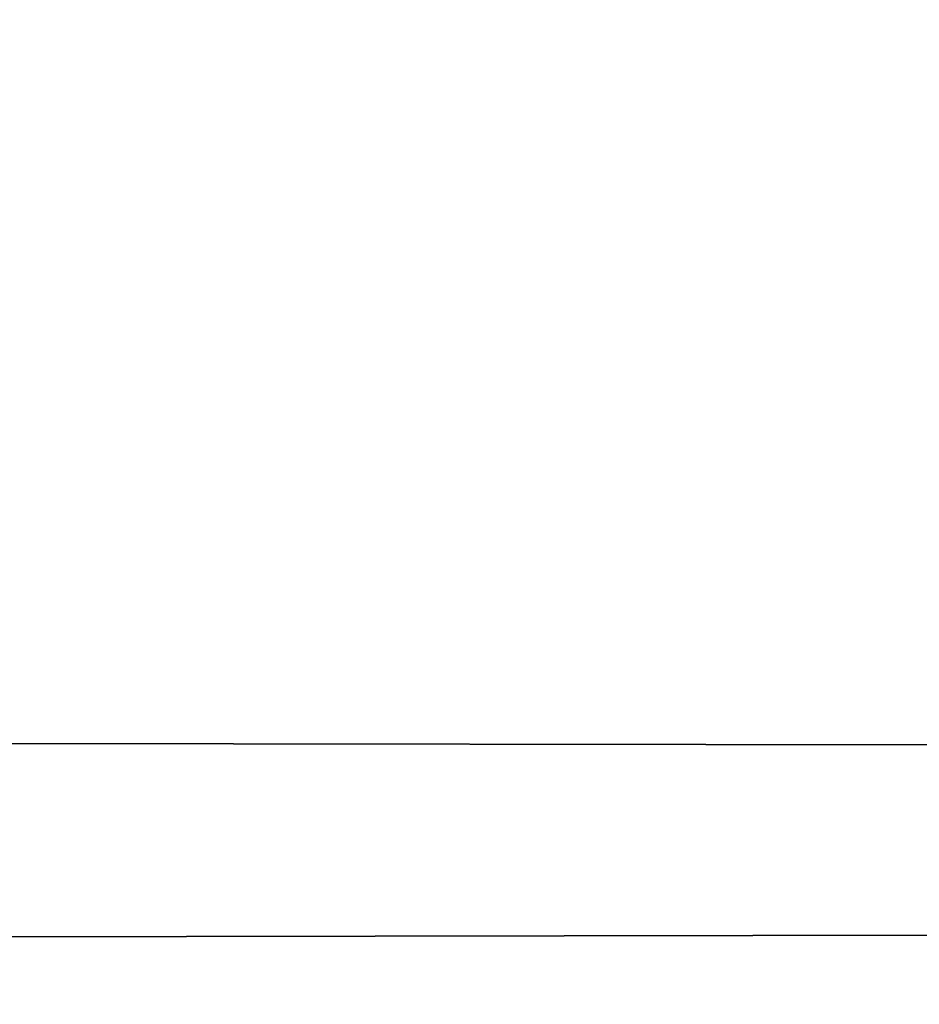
# Model space of a CAD drawing. Header units: millimetres. Extents: x -184 to 165, y -135 to 242.
# Tile 509 of 656: x -36.494 to -36.28, y -89.927 to -89.692. Entities that reach past the tile are written whole.
import ezdxf

# ---------------------------------------------------------------- set-up
doc = ezdxf.new("R2010")
doc.units = ezdxf.units.MM
doc.header["$LTSCALE"] = 41.718519
doc.layers.add('384', color=7, linetype='CONTINUOUS')
doc.layers.add('386', color=7, linetype='CONTINUOUS')

msp = doc.modelspace()

# ---------------------------------------------------------------- linework, layer by layer
at = {"layer": '384', "linetype": 'CONTINUOUS'}
for points in [[(-23.44894, -89.43033, 60), (-23.68833, -89.88416, 60), (-173.93081, -89.65913, 60), (-23.44894, -89.43033, 60)], [(-23.68833, -89.88416, 60), (-173.64334, -90.19935, 60), (-173.93081, -89.65913, 60), (-23.68833, -89.88416, 60)], [(-23.68833, -89.88416, 60), (-23.93043, -90.33649, 60), (-173.64334, -90.19935, 60), (-23.68833, -89.88416, 60)]]:
    msp.add_3dface(points, dxfattribs=at)
at = {"layer": '386', "linetype": 'CONTINUOUS'}
for points in [[(-174.05106, -89.43033, 63), (-173.81167, -89.88416, 63), (-23.56919, -89.65913, 63), (-174.05106, -89.43033, 63)], [(-173.81167, -89.88416, 63), (-23.85666, -90.19935, 63), (-23.56919, -89.65913, 63), (-173.81167, -89.88416, 63)], [(-173.81167, -89.88416, 63), (-173.56957, -90.33649, 63), (-23.85666, -90.19935, 63), (-173.81167, -89.88416, 63)]]:
    msp.add_3dface(points, dxfattribs=at)

doc.saveas('drawing.dxf')
